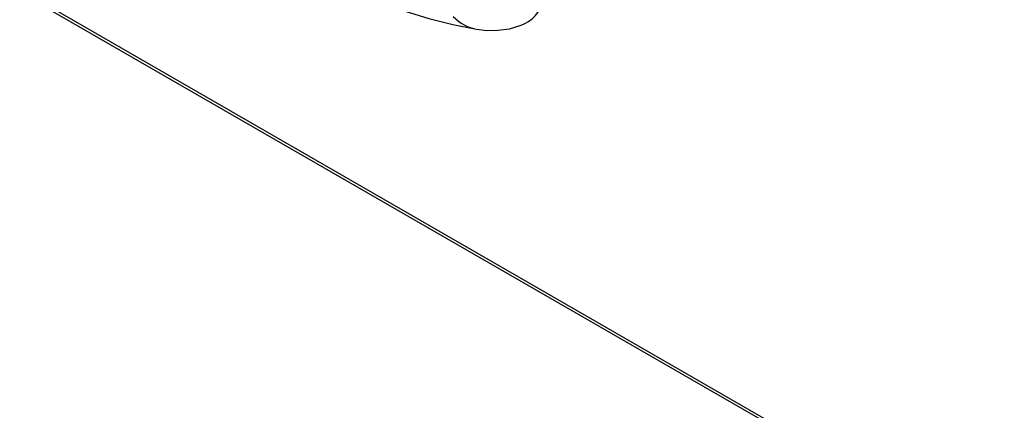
# Model space of a CAD drawing. Header units: inches. Extents: x 17 to 570, y 51 to 268.
# Tile 316 of 376: x 522.759 to 524.39, y 237.164 to 237.81. Entities that reach past the tile are written whole.
import ezdxf

# ---------------------------------------------------------------- set-up
doc = ezdxf.new("R2010")
doc.units = ezdxf.units.IN
doc.header["$MEASUREMENT"] = 0
doc.layers.add('Visible Edges(ANSI)', color=7, linetype='Continuous', lineweight=25)
doc.layers.add('Visible Tangent Edges(ANSI)', color=7, linetype='Continuous', lineweight=25)

msp = doc.modelspace()

# ---------------------------------------------------------------- linework, layer by layer
at = {"layer": 'Visible Edges(ANSI)'}
for p, q in [((522.2642, 238.1407), (524.3856, 236.9191)), ((522.2685, 238.1431), (524.3898, 236.9215))]:
    msp.add_line(p, q, dxfattribs=at)
at = {"layer": 'Visible Edges(ANSI)', "flags": 128}
for points in [[(522.9014, 238.1442), (522.9372, 238.11), (522.9736, 238.0773), (523.0105, 238.046), (523.0478, 238.0163), (523.0856, 237.988), (523.1237, 237.9614), (523.1622, 237.9365), (523.2009, 237.9132), (523.2399, 237.8917), (523.2791, 237.872), (523.3184, 237.8542), (523.3579, 237.8382), (523.3974, 237.8242), (523.4369, 237.8122), (523.4763, 237.8023), (523.5157, 237.7944)], [(523.5157, 237.7944), (523.5327, 237.7925), (523.5509, 237.7927), (523.57, 237.7953), (523.5893, 237.8009)]]:
    msp.add_lwpolyline(points, dxfattribs=at)
at = {"layer": 'Visible Edges(ANSI)'}
msp.add_ellipse((523.5101, 237.9587), major_axis=(0.0884, -0.1535), ratio=0.578093, start_param=6.184194, end_param=6.734256, dxfattribs=at)
at = {"layer": 'Visible Tangent Edges(ANSI)'}
msp.add_ellipse((523.5357, 237.9108), major_axis=(-0.02, -0.1164), ratio=0.735728, start_param=5.784249, end_param=6.283185, dxfattribs=at)

doc.saveas('drawing.dxf')
